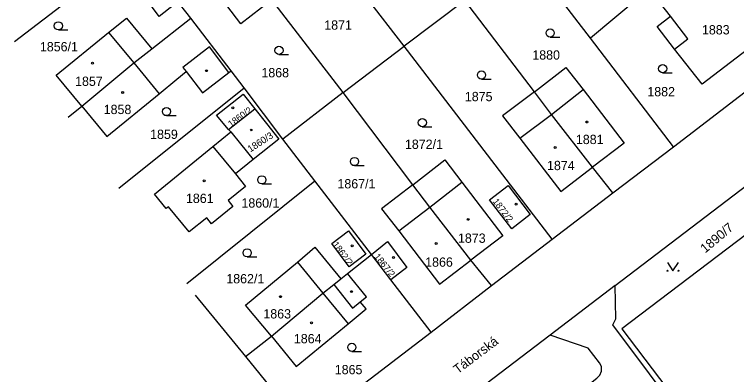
# Model space of a CAD drawing. Extents: x -821458 to -820266, y -1071458 to -1069826.
# Drawn here: x -821221.8 to -821089.7, y -1070742.2 to -1070676.2 of the extents above; entities that cross this region are included whole.
import ezdxf

# ---------------------------------------------------------------- set-up
doc = ezdxf.new("R2010")
doc.units = 0
for name, color, linetype in [('Vrstva 1', 7, 'Continuous'), ('Vrstva 2', 7, 'Continuous'), ('Vrstva 3', 7, 'Continuous'), ('Vrstva 4', 7, 'Continuous'), ('Vrstva 5', 7, 'Continuous'), ('Vrstva 7', 7, 'Continuous')]:
    doc.layers.add(name, color=color, linetype=linetype)

msp = doc.modelspace()

# ---------------------------------------------------------------- linework, layer by layer
at = {"layer": 'Vrstva 1'}
for p, q in [((-821150.48, -1070682.07), (-821177.26, -1070647.17)), ((-821199.41, -1070664.14), (-821221.77, -1070681.24)), ((-821189.5, -1070676.93), (-821199.41, -1070664.14)), ((-821116.36, -1070680.56), (-821128.29, -1070665.12)), ((-821105.64, -1070671.57), (-821116.36, -1070680.56)), ((-821161.62, -1070690.56), (-821174.69, -1070673.49)), ((-821139.39, -1070673.67), (-821150.48, -1070682.07)), ((-821126.61, -1070690.39), (-821139.39, -1070673.67)), ((-821196.64, -1070682.53), (-821189.5, -1070676.93)), ((-821182.14, -1070686.54), (-821189.5, -1070676.93)), ((-821101.22, -1070700.45), (-821073.15, -1070678.97)), ((-821101.22, -1070700.45), (-821116.36, -1070680.56)), ((-821161.62, -1070690.56), (-821150.48, -1070682.07)), ((-821123.39, -1070717.37), (-821150.48, -1070682.07)), ((-821179.75, -1070689.65), (-821182.14, -1070686.54)), ((-821202.65, -1070708.06), (-821179.75, -1070689.65)), ((-821172.69, -1070699.08), (-821179.75, -1070689.65)), ((-821111.85, -1070725.85), (-821064.12, -1070689.43)), ((-821161.62, -1070690.56), (-821172.69, -1070699.08)), ((-821148.89, -1070707.4), (-821161.62, -1070690.56)), ((-821211.94, -1070695.03), (-821209.42, -1070693.01)), ((-821182.59, -1070697.32), (-821177.77, -1070693.53)), ((-821182.21, -1070697.76), (-821182.59, -1070697.32)), ((-821166.8, -1070706.67), (-821172.69, -1070699.08)), ((-821112.3, -1070708.91), (-821101.22, -1070700.45)), ((-821112.3, -1070708.91), (-821116.05, -1070704.17)), ((-821190.22, -1070725.51), (-821166.8, -1070706.67)), ((-821156.45, -1070720.16), (-821166.8, -1070706.67)), ((-821123.39, -1070717.37), (-821112.3, -1070708.91)), ((-821134.48, -1070725.88), (-821123.39, -1070717.37)), ((-821160.85, -1070723.68), (-821156.45, -1070720.16)), ((-821152.89, -1070724.79), (-821156.45, -1070720.16)), ((-821134.48, -1070725.88), (-821138.25, -1070721.19)), ((-821162.04, -1070724.63), (-821160.85, -1070723.68)), ((-821145.53, -1070734.38), (-821152.89, -1070724.79)), ((-821145.53, -1070734.38), (-821134.48, -1070725.88)), ((-821111.85, -1070725.85), (-821123.75, -1070734.96)), ((-821188.73, -1070727.6), (-821179.52, -1070738.86)), ((-821179.52, -1070738.86), (-821174.77, -1070735.1)), ((-821168.67, -1070752.05), (-821145.53, -1070734.38)), ((-821179.52, -1070738.86), (-821168.67, -1070752.05))]:
    msp.add_line(p, q, dxfattribs=at)
for points in [[(-821174.69, -1070673.49), (-821180.38, -1070677.95), (-821182.93, -1070674.58), (-821190.46, -1070664.83), (-821184.72, -1070660.48)], [(-821096.5, -1070664.5), (-821088.68, -1070674.4), (-821085.91, -1070672.24), (-821083.67, -1070675.02), (-821081.48, -1070677.91), (-821095.99, -1070689.02), (-821101.01, -1070682.58), (-821104.22, -1070678.46), (-821101.77, -1070676.58), (-821105.64, -1070671.57)], [(-821192.43, -1070674.39), (-821195.31, -1070676.62), (-821199.13, -1070671.36), (-821196.26, -1070669.13), (-821192.43, -1070674.39)], [(-821209.42, -1070693.01), (-821214.12, -1070687.33), (-821204.59, -1070679.52), (-821201.25, -1070676.92), (-821196.64, -1070682.53)], [(-821209.42, -1070693.01), (-821199.94, -1070685.12), (-821196.64, -1070682.53)], [(-821209.42, -1070693.01), (-821204.88, -1070698.58), (-821195.3, -1070690.75), (-821192.05, -1070688.08), (-821190.36, -1070686.7), (-821187.38, -1070690.58), (-821182.54, -1070686.85), (-821182.14, -1070686.54)], [(-821126.61, -1070690.39), (-821120.9, -1070685.93), (-821117.74, -1070690), (-821110.24, -1070699.78), (-821116.05, -1070704.17)], [(-821126.61, -1070690.39), (-821132.5, -1070694.79), (-821129.32, -1070698.87), (-821121.84, -1070708.65), (-821116.05, -1070704.17)], [(-821116.05, -1070704.17), (-821123.53, -1070694.53), (-821126.61, -1070690.39)], [(-821182.59, -1070697.32), (-821184.79, -1070694.69), (-821179.9, -1070690.84), (-821177.77, -1070693.53)], [(-821177.77, -1070693.53), (-821175.64, -1070696.22), (-821173.38, -1070699.08), (-821178.08, -1070702.79)], [(-821057.85, -1070693.73), (-821110.68, -1070733.79), (-821091.35, -1070759.29)], [(-821178.08, -1070702.79), (-821181.34, -1070705.42), (-821179.47, -1070707.71), (-821182.68, -1070710.31), (-821181.8, -1070711.39), (-821185.71, -1070714.55), (-821186.59, -1070713.46), (-821189.82, -1070716.06), (-821193.61, -1070711.47), (-821193.99, -1070711.79), (-821196.16, -1070709.15), (-821185.45, -1070700.42), (-821182.21, -1070697.76)], [(-821182.21, -1070697.76), (-821180.4, -1070699.93), (-821178.08, -1070702.79)], [(-821148.89, -1070707.4), (-821143.06, -1070702.85), (-821139.92, -1070706.95), (-821132.45, -1070716.74), (-821138.25, -1070721.19)], [(-821148.89, -1070707.4), (-821154.63, -1070711.81), (-821151.46, -1070715.85), (-821144.02, -1070725.63), (-821138.25, -1070721.19)], [(-821138.25, -1070721.19), (-821145.77, -1070711.5), (-821148.89, -1070707.4)], [(-821131.48, -1070707.58), (-821127.4, -1070712.89), (-821130.78, -1070715.49), (-821134.87, -1070710.19), (-821131.48, -1070707.58)], [(-821157.48, -1070720.1), (-821160.51, -1070722.42), (-821163.69, -1070718.17), (-821160.65, -1070715.84), (-821157.48, -1070720.1)], [(-821156.45, -1070720.16), (-821153.53, -1070717.78), (-821149.96, -1070722.54), (-821152.89, -1070724.79)], [(-821174.77, -1070735.1), (-821179.51, -1070729.43), (-821169.99, -1070721.58), (-821166.8, -1070718.84), (-821162.04, -1070724.63)], [(-821174.77, -1070735.1), (-821170.26, -1070740.71), (-821160.73, -1070732.87), (-821157.44, -1070730.15), (-821158.51, -1070728.86), (-821157.38, -1070727.95), (-821160.85, -1070723.68)], [(-821174.77, -1070735.1), (-821165.33, -1070727.27), (-821163.34, -1070725.67), (-821162.04, -1070724.63)], [(-821092, -1070759.79), (-821098.88, -1070751), (-821112.32, -1070733.05), (-821111.78, -1070731.94), (-821111.85, -1070725.85)], [(-821123.75, -1070734.96), (-821159.87, -1070762.46), (-821162.46, -1070764.47)], [(-821116.4, -1070743.73), (-821115.21, -1070742.81), (-821114.66, -1070742.24), (-821114.37, -1070741.52), (-821114.39, -1070740.71), (-821114.75, -1070739.99), (-821116.84, -1070737.34), (-821123.75, -1070734.96)]]:
    msp.add_lwpolyline(points, dxfattribs=at)
at = {"layer": 'Vrstva 3'}
for p, q in [((-821213.73, -1070679.07), (-821211.98, -1070679.07)), ((-821123.77, -1070680.38), (-821122.02, -1070680.38)), ((-821173.38, -1070683.58), (-821171.63, -1070683.58)), ((-821103.2, -1070686.92), (-821101.45, -1070686.92)), ((-821136.33, -1070688.08), (-821134.58, -1070688.08)), ((-821193.95, -1070694.77), (-821192.2, -1070694.77)), ((-821147.16, -1070696.8), (-821145.41, -1070696.8)), ((-821159.56, -1070703.92), (-821157.81, -1070703.92)), ((-821176.52, -1070707.26), (-821174.77, -1070707.26)), ((-821179.19, -1070720.63), (-821177.44, -1070720.63)), ((-821160.04, -1070737.92), (-821158.29, -1070737.92))]:
    msp.add_line(p, q, dxfattribs=at)
msp.add_lwpolyline([(-821102.3, -1070721.66), (-821101.3, -1070723.16), (-821100.3, -1070721.66)], dxfattribs=at)
for centre, radius in [((-821213.73, -1070678.32), 0.75), ((-821123.77, -1070679.63), 0.75), ((-821173.38, -1070682.83), 0.75), ((-821103.2, -1070686.17), 0.75), ((-821136.33, -1070687.33), 0.75), ((-821193.95, -1070694.02), 0.75), ((-821147.16, -1070696.05), 0.75), ((-821159.56, -1070703.17), 0.75), ((-821176.52, -1070706.51), 0.75), ((-821179.19, -1070719.88), 0.75), ((-821102.3, -1070723.16), 0.1), ((-821100.3, -1070723.16), 0.1), ((-821160.04, -1070737.17), 0.75)]:
    msp.add_circle(centre, radius, dxfattribs=at)
at = {"layer": 'Vrstva 4'}
for p, q in [((-821098.58, -1070680.69), (-821101.77, -1070676.58)), ((-821204.59, -1070679.52), (-821199.94, -1070685.12)), ((-821101.01, -1070682.58), (-821098.58, -1070680.69)), ((-821186.11, -1070682.19), (-821190.96, -1070685.93)), ((-821182.54, -1070686.85), (-821186.11, -1070682.19)), ((-821199.94, -1070685.12), (-821195.3, -1070690.75)), ((-821190.96, -1070685.93), (-821190.36, -1070686.7)), ((-821123.53, -1070694.53), (-821117.74, -1070690)), ((-821129.32, -1070698.87), (-821123.53, -1070694.53)), ((-821185.45, -1070700.42), (-821181.34, -1070705.42)), ((-821145.77, -1070711.5), (-821139.92, -1070706.95)), ((-821151.46, -1070715.85), (-821145.77, -1070711.5)), ((-821169.99, -1070721.58), (-821165.33, -1070727.27)), ((-821163.34, -1070725.67), (-821159.94, -1070729.99)), ((-821165.33, -1070727.27), (-821160.73, -1070732.87)), ((-821159.94, -1070729.99), (-821158.51, -1070728.86))]:
    msp.add_line(p, q, dxfattribs=at)
at = {"layer": 'Vrstva 5'}
for centre, radius in [((-821207.47, -1070685.18), 0.175), ((-821186.64, -1070686.54), 0.175), ((-821201.97, -1070690.55), 0.175), ((-821181.82, -1070693.35), 0.175), ((-821117.04, -1070695.93), 0.175), ((-821178.46, -1070697.39), 0.13), ((-821122.85, -1070700.58), 0.175), ((-821187.06, -1070706.68), 0.175), ((-821130.01, -1070710.95), 0.175), ((-821138.75, -1070713.75), 0.175), ((-821144.6, -1070718.19), 0.175), ((-821160, -1070718.61), 0.175), ((-821152.44, -1070720.72), 0.175), ((-821160.1, -1070726.98), 0.175), ((-821173.09, -1070727.9), 0.175), ((-821167.43, -1070732.69), 0.175)]:
    msp.add_circle(centre, radius, dxfattribs=at)

# ---------------------------------------------------------------- texts
at = {"layer": 'Vrstva 2'}
for s, p in [('1871', (-821165.09, -1070679.03)), ('1883', (-821096, -1070679.9)), ('1856/1', (-821217.11, -1070683)), ('1880', (-821127.03, -1070684.51)), ('1868', (-821176.59, -1070687.75)), ('1857', (-821210.67, -1070689.32)), ('1875', (-821139.37, -1070692.12)), ('1882', (-821105.99, -1070691.23)), ('1858', (-821205.44, -1070694.48)), ('1859', (-821196.94, -1070699.03)), ('1881', (-821119.06, -1070699.97)), ('1872/1', (-821150.33, -1070700.85)), ('1874', (-821124.34, -1070704.74)), ('1867/1', (-821162.68, -1070708.08)), ('1861', (-821190.39, -1070710.75)), ('1860/1', (-821180.24, -1070711.6)), ('1873', (-821140.63, -1070718.04)), ('1866', (-821146.63, -1070722.42)), ('1862/1', (-821183.01, -1070725.46)), ('1863', (-821176.23, -1070731.89)), ('1864', (-821170.65, -1070736.43)), ('1865', (-821163.17, -1070742.1))]:
    msp.add_text(s, height=1.7, dxfattribs=at).set_placement(p)
for s, height, rotation, p in [('1860/2', 1.2, 36, (-821182.16, -1070696.93)), ('1860/3', 1.254, 33, (-821178.61, -1070701.52)), ('1872/2', 1.2, 307, (-821134.35, -1070710.48)), ('1890/7', 1.7, 40, (-821095.41, -1070720.01)), ('1862/2', 1.2, 307, (-821163.66, -1070718.39)), ('1867/2', 1.2, 309, (-821156.05, -1070720.6))]:
    msp.add_text(s, height=height, rotation=rotation, dxfattribs=at).set_placement(p)
at = {"layer": 'Vrstva 7'}
msp.add_text('Táborská', height=1.7, rotation=37, dxfattribs=at).set_placement((-821140.66, -1070742.11))

doc.saveas('drawing.dxf')
